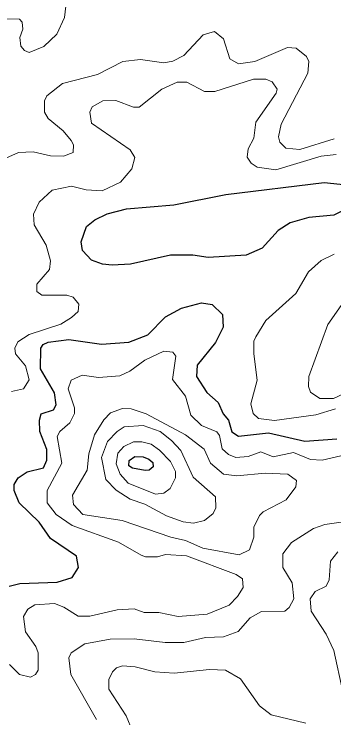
# Model space of a CAD drawing. Extents: x 577 to 602.9, y 7483.8 to 7511.6.
# Drawn here: x 592.33 to 592.891, y 7495.147 to 7496.381 of the extents above; entities that cross this region are included whole.
import ezdxf

# ---------------------------------------------------------------- set-up
doc = ezdxf.new("R2010")
doc.units = 0
doc.header["$LTSCALE"] = 0.032
doc.layers.add('1', color=7, linetype='Continuous', lineweight=25)
doc.layers.add('2', color=7, linetype='Continuous', lineweight=13)

msp = doc.modelspace()

# ---------------------------------------------------------------- linework, layer by layer
at = {"layer": '1'}
for points in [[(592.9125, 7496.0398), (592.8903, 7496.0287), (592.8465, 7496.0247), (592.8139, 7496.0151), (592.7925, 7496.0016), (592.7646, 7495.9706), (592.7368, 7495.9587), (592.67, 7495.9547), (592.643, 7495.9587), (592.604, 7495.9587), (592.534, 7495.9428), (592.5014, 7495.9412), (592.4847, 7495.9428), (592.4656, 7495.9499), (592.4497, 7495.9666), (592.4473, 7495.9817), (592.4569, 7496.0088), (592.4712, 7496.0207), (592.4927, 7496.031), (592.5269, 7496.0398), (592.6096, 7496.047), (592.7009, 7496.0647), (592.8736, 7496.0859), (592.9125, 7496.0819)], [(592.3368, 7495.5683), (592.3527, 7495.5786), (592.3813, 7495.5858), (592.3869, 7495.5993), (592.3869, 7495.6176), (592.375, 7495.6494), (592.3742, 7495.6692), (592.3774, 7495.6804), (592.3988, 7495.6875), (592.4036, 7495.6963), (592.4004, 7495.717), (592.3758, 7495.7591), (592.3766, 7495.7957), (592.3806, 7495.802), (592.3893, 7495.806), (592.4259, 7495.8108), (592.4831, 7495.8028), (592.5308, 7495.806), (592.5642, 7495.8187), (592.5952, 7495.8505), (592.6231, 7495.8657), (592.6581, 7495.8752), (592.6772, 7495.872), (592.6954, 7495.8545), (592.6962, 7495.8323), (592.6827, 7495.8052), (592.6509, 7495.7655), (592.6493, 7495.7456), (592.6676, 7495.7178), (592.6875, 7495.7003), (592.6962, 7495.6804), (592.7058, 7495.6692), (592.7113, 7495.6486), (592.7233, 7495.6414), (592.7758, 7495.647), (592.8394, 7495.6327), (592.8958, 7495.6366)], [(592.3209, 7495.3782), (592.34, 7495.383), (592.4052, 7495.3854), (592.4314, 7495.3933), (592.4426, 7495.4108), (592.4394, 7495.4307), (592.3933, 7495.4617), (592.3734, 7495.4903), (592.3384, 7495.5245), (592.3297, 7495.546), (592.3297, 7495.5563), (592.3368, 7495.5683)]]:
    msp.add_lwpolyline(points, dxfattribs=at)
msp.add_lwpolyline([(592.5412, 7495.6053), (592.5563, 7495.6048), (592.5659, 7495.6009), (592.5731, 7495.595), (592.5736, 7495.5872), (592.5668, 7495.5814), (592.5595, 7495.581), (592.5374, 7495.5853), (592.5306, 7495.589), (592.5312, 7495.5983)], close=True, dxfattribs=at)
at = {"layer": '2'}
for points in [[(592.4203, 7496.3952), (592.4179, 7496.3754), (592.4044, 7496.3459), (592.3821, 7496.3245), (592.3559, 7496.3141), (592.3479, 7496.3173), (592.3416, 7496.3253), (592.34, 7496.3404), (592.3448, 7496.3547), (592.344, 7496.3674), (592.3392, 7496.3722), (592.2796, 7496.3738)], [(592.3153, 7496.1289), (592.3376, 7496.1384), (592.3631, 7496.14), (592.3933, 7496.1328), (592.4163, 7496.132), (592.433, 7496.1384), (592.4338, 7496.1519), (592.4299, 7496.1599), (592.4155, 7496.1766), (592.3893, 7496.198), (592.3829, 7496.2092), (592.3829, 7496.229), (592.3869, 7496.2378), (592.4147, 7496.2593), (592.476, 7496.2752), (592.5205, 7496.2982), (592.5515, 7496.3014), (592.5921, 7496.2958), (592.608, 7496.299), (592.6271, 7496.3086), (592.6612, 7496.3451), (592.6811, 7496.3507), (592.697, 7496.338), (592.7082, 7496.303), (592.7233, 7496.2943), (592.7519, 7496.2982), (592.8091, 7496.3229), (592.8243, 7496.3213), (592.8425, 7496.307), (592.8465, 7496.2982), (592.8449, 7496.2776), (592.798, 7496.1885), (592.7932, 7496.1662), (592.7956, 7496.1567), (592.806, 7496.1464), (592.8306, 7496.144), (592.8911, 7496.1623)], [(592.3639, 7496.0303), (592.3734, 7496.0517), (592.3965, 7496.0724), (592.4306, 7496.0796), (592.4561, 7496.0732), (592.4839, 7496.0716), (592.5165, 7496.0867), (592.5364, 7496.1098), (592.5412, 7496.1297), (592.5332, 7496.1432), (592.4656, 7496.1901), (592.4625, 7496.2092), (592.4664, 7496.2187), (592.4855, 7496.229), (592.5078, 7496.2298), (592.5388, 7496.2179), (592.5491, 7496.2179), (592.5889, 7496.2497), (592.6159, 7496.2617), (592.6326, 7496.2617), (592.6636, 7496.2457), (592.6819, 7496.2457), (592.7495, 7496.2672), (592.771, 7496.2672), (592.7821, 7496.2624), (592.7909, 7496.2497), (592.7893, 7496.2426), (592.7535, 7496.1917), (592.7503, 7496.1638), (592.74, 7496.1448), (592.7384, 7496.1304), (592.7455, 7496.1201), (592.7559, 7496.113), (592.7885, 7496.1082), (592.868, 7496.132), (592.8942, 7496.1352)], [(592.3249, 7495.7193), (592.3464, 7495.7241), (592.3559, 7495.74), (592.3495, 7495.7647), (592.332, 7495.7853), (592.3312, 7495.7957), (592.336, 7495.8068), (592.3559, 7495.8195), (592.4116, 7495.8378), (592.4306, 7495.849), (592.4418, 7495.8601), (592.4434, 7495.8728), (592.433, 7495.8847), (592.4219, 7495.8887), (592.3782, 7495.8887), (592.3694, 7495.8951), (592.3694, 7495.9078), (592.3917, 7495.9332), (592.3933, 7495.9484), (592.3861, 7495.9762), (592.3646, 7496.012), (592.3639, 7496.0303)], [(592.8911, 7495.9603), (592.868, 7495.9491), (592.8457, 7495.9293), (592.8235, 7495.8911), (592.771, 7495.8442), (592.7535, 7495.8156), (592.7503, 7495.8076), (592.7503, 7495.7853), (592.7559, 7495.7392), (592.7447, 7495.6979), (592.7487, 7495.6812), (592.7583, 7495.6724), (592.7861, 7495.6684), (592.8585, 7495.6788), (592.8934, 7495.6891)], [(592.9388, 7495.9213), (592.8799, 7495.837), (592.8465, 7495.7456), (592.8457, 7495.7281), (592.8497, 7495.7185), (592.8656, 7495.7074), (592.8895, 7495.7074), (592.9085, 7495.7162)], [(592.9276, 7495.6128), (592.8696, 7495.5993), (592.8497, 7495.6001), (592.8195, 7495.6128), (592.7837, 7495.6048), (592.7622, 7495.6136), (592.74, 7495.6056), (592.7185, 7495.604), (592.7058, 7495.6088), (592.6946, 7495.6191), (592.6899, 7495.6422), (592.6851, 7495.6486), (592.6581, 7495.6597), (592.6398, 7495.678), (592.6302, 7495.7114), (592.6072, 7495.7408), (592.6135, 7495.7814), (592.608, 7495.7885), (592.5921, 7495.7901), (592.5587, 7495.7742), (592.5324, 7495.7551), (592.5149, 7495.7472), (592.4776, 7495.744)], [(592.4776, 7495.744), (592.4489, 7495.748), (592.4299, 7495.7392), (592.4243, 7495.7241), (592.4354, 7495.6907), (592.4354, 7495.6812), (592.4275, 7495.6645), (592.41, 7495.6494), (592.4052, 7495.6406), (592.4132, 7495.5937), (592.3877, 7495.546), (592.3877, 7495.5245), (592.4036, 7495.5038), (592.4314, 7495.4848), (592.5125, 7495.4553), (592.5523, 7495.4323), (592.5603, 7495.4299), (592.5809, 7495.4299), (592.5952, 7495.4339), (592.6318, 7495.4315), (592.7193, 7495.3989), (592.7304, 7495.3909), (592.7312, 7495.3758), (592.7217, 7495.3599), (592.7066, 7495.3448), (592.6684, 7495.3289), (592.6175, 7495.3249), (592.5833, 7495.3321), (592.5579, 7495.3321), (592.5404, 7495.3385), (592.5102, 7495.3369), (592.4625, 7495.3257), (592.4418, 7495.3257), (592.4171, 7495.3416), (592.4004, 7495.348), (592.3662, 7495.3456), (592.3535, 7495.3377), (592.3464, 7495.3249), (592.3495, 7495.2979), (592.3678, 7495.2725), (592.3718, 7495.2613), (592.3718, 7495.2311), (592.367, 7495.2232), (592.3583, 7495.2184), (592.3392, 7495.2232), (592.3217, 7495.2406)], [(592.4744, 7495.1444), (592.4291, 7495.2232), (592.4259, 7495.2526), (592.4299, 7495.2613), (592.4537, 7495.2772), (592.4982, 7495.2852), (592.5404, 7495.286), (592.5945, 7495.2796), (592.6271, 7495.2796), (592.6652, 7495.2884), (592.697, 7495.2892), (592.7225, 7495.2987), (592.7439, 7495.3225), (592.7638, 7495.3337), (592.8044, 7495.3345), (592.8123, 7495.3408), (592.8203, 7495.3559), (592.8171, 7495.3838), (592.8012, 7495.4108), (592.8012, 7495.4347), (592.8163, 7495.4545), (592.8545, 7495.4792), (592.8744, 7495.4864), (592.9157, 7495.4919)], [(592.8974, 7495.4386), (592.8847, 7495.4219), (592.8823, 7495.3893), (592.8767, 7495.3782), (592.8577, 7495.3687), (592.8489, 7495.3559), (592.8505, 7495.3345), (592.8767, 7495.2939), (592.8903, 7495.2653), (592.9062, 7495.1929)], [(592.841, 7495.1381), (592.7805, 7495.1524), (592.7598, 7495.1683), (592.7265, 7495.216), (592.7002, 7495.2311), (592.6724, 7495.2319), (592.6104, 7495.2255), (592.5762, 7495.2279), (592.542, 7495.2367), (592.5197, 7495.2383), (592.5094, 7495.2351), (592.5022, 7495.2279), (592.4959, 7495.2144), (592.4959, 7495.1977), (592.5261, 7495.1508), (592.5372, 7495.1238)]]:
    msp.add_lwpolyline(points, dxfattribs=at)
for points in [[(592.5197, 7495.6899), (592.5348, 7495.6891), (592.5611, 7495.6804), (592.6302, 7495.6438), (592.6628, 7495.6184), (592.674, 7495.5937), (592.697, 7495.5746), (592.7201, 7495.5714), (592.7702, 7495.5762), (592.8099, 7495.5746), (592.8251, 7495.5635), (592.8235, 7495.5524), (592.8068, 7495.5293), (592.7662, 7495.5086), (592.7598, 7495.5023), (592.7503, 7495.4816), (592.7503, 7495.4641), (592.7424, 7495.4418), (592.7241, 7495.4331), (592.6605, 7495.445), (592.6302, 7495.4585), (592.6048, 7495.4641), (592.5189, 7495.4935), (592.4505, 7495.5038), (592.4338, 7495.5213), (592.4322, 7495.538), (592.4577, 7495.5818), (592.4609, 7495.6104), (592.4704, 7495.6438), (592.4871, 7495.67), (592.499, 7495.682)], [(592.5563, 7495.6597), (592.5857, 7495.6494), (592.6056, 7495.6335), (592.6223, 7495.616), (592.6438, 7495.5691), (592.6827, 7495.5349), (592.6835, 7495.5158), (592.6787, 7495.5054), (592.6636, 7495.4935), (592.6445, 7495.4887), (592.6263, 7495.4911), (592.5968, 7495.5015), (592.5587, 7495.5221), (592.5332, 7495.5309), (592.5086, 7495.5468), (592.4903, 7495.5651), (592.4831, 7495.604), (592.4935, 7495.6319), (592.5102, 7495.6494), (592.5229, 7495.6573)], [(592.5539, 7495.6311), (592.5698, 7495.6271), (592.5849, 7495.6168), (592.604, 7495.5969), (592.6127, 7495.5794), (592.6127, 7495.5683), (592.6032, 7495.5492), (592.5921, 7495.5412), (592.5778, 7495.5396), (592.53, 7495.5587), (592.5157, 7495.5746), (592.5086, 7495.5929), (592.5118, 7495.6112), (592.5221, 7495.6231), (592.5388, 7495.6311)]]:
    msp.add_lwpolyline(points, close=True, dxfattribs=at)

doc.saveas('drawing.dxf')
